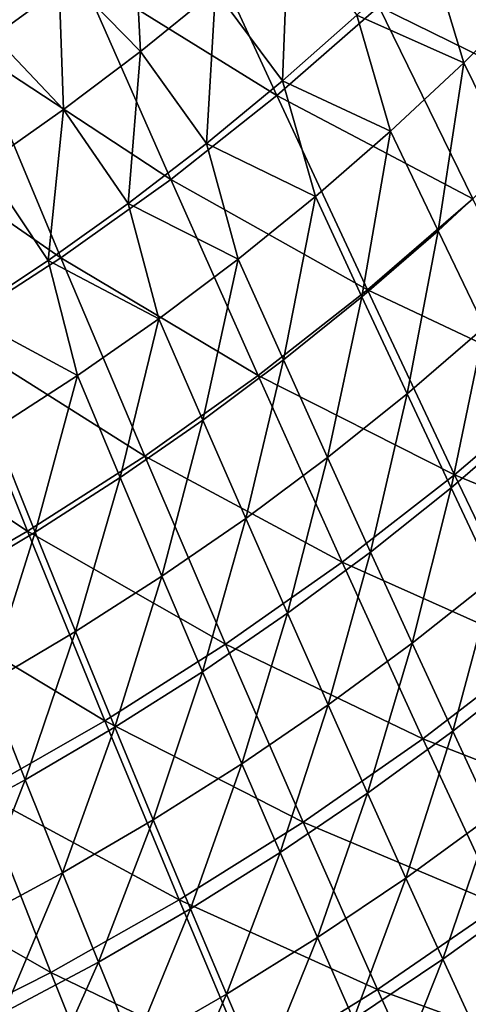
# Model space of a CAD drawing. Header units: millimetres. Extents: x -300 to 300, y -500 to 500.
# Tile 291 of 656: x 132 to 156, y -411 to -358. Entities that reach past the tile are written whole.
import ezdxf

# ---------------------------------------------------------------- set-up
doc = ezdxf.new("R2010")
doc.units = ezdxf.units.MM
doc.header["$LTSCALE"] = 81.481481
doc.layers.add('19', color=7, linetype='CONTINUOUS')
doc.layers.add('21', color=7, linetype='CONTINUOUS')

msp = doc.modelspace()

# ---------------------------------------------------------------- linework, layer by layer
at = {"layer": '19', "color": 7, "linetype": 'CONTINUOUS'}
for points in [[(129.137, -359.453, 64.151), (134.84, -355.327, 63.978), (124.332, -347.794, 65.936), (129.137, -359.453, 64.151)], [(134.84, -355.327, 63.978), (145.391, -361.881, 61.828), (140.348, -350.931, 63.801), (134.84, -355.327, 63.978)], [(145.391, -361.881, 61.828), (150.885, -357.095, 61.642), (140.348, -350.931, 63.801), (145.391, -361.881, 61.828)], [(150.885, -357.095, 61.642), (161.389, -362.252, 59.287), (156.18, -352.024, 61.453), (150.885, -357.095, 61.642)], [(129.137, -359.453, 64.151), (139.696, -366.386, 62.009), (134.84, -355.327, 63.978), (129.137, -359.453, 64.151)], [(139.696, -366.386, 62.009), (145.391, -361.881, 61.828), (134.84, -355.327, 63.978), (139.696, -366.386, 62.009)], [(145.391, -361.881, 61.828), (155.93, -367.439, 59.479), (150.885, -357.095, 61.642), (145.391, -361.881, 61.828)], [(155.93, -367.439, 59.479), (161.389, -362.252, 59.287), (150.885, -357.095, 61.642), (155.93, -367.439, 59.479)], [(123.235, -363.315, 64.317), (133.796, -370.614, 62.185), (129.137, -359.453, 64.151), (123.235, -363.315, 64.317)], [(133.796, -370.614, 62.185), (139.696, -366.386, 62.009), (129.137, -359.453, 64.151), (133.796, -370.614, 62.185)], [(139.696, -366.386, 62.009), (150.263, -372.334, 59.668), (145.391, -361.881, 61.828), (139.696, -366.386, 62.009)], [(150.263, -372.334, 59.668), (155.93, -367.439, 59.479), (145.391, -361.881, 61.828), (150.263, -372.334, 59.668)], [(127.69, -374.569, 62.355), (133.796, -370.614, 62.185), (123.235, -363.315, 64.317), (127.69, -374.569, 62.355)], [(133.796, -370.614, 62.185), (144.388, -376.939, 59.851), (139.696, -366.386, 62.009), (133.796, -370.614, 62.185)], [(144.388, -376.939, 59.851), (150.263, -372.334, 59.668), (139.696, -366.386, 62.009), (144.388, -376.939, 59.851)], [(150.263, -372.334, 59.668), (160.785, -377.28, 57.123), (155.93, -367.439, 59.479), (150.263, -372.334, 59.668)], [(127.69, -374.569, 62.355), (138.301, -381.26, 60.03), (133.796, -370.614, 62.185), (127.69, -374.569, 62.355)], [(138.301, -381.26, 60.03), (144.388, -376.939, 59.851), (133.796, -370.614, 62.185), (138.301, -381.26, 60.03)], [(144.388, -376.939, 59.851), (154.955, -382.273, 57.313), (150.263, -372.334, 59.668), (144.388, -376.939, 59.851)], [(154.955, -382.273, 57.313), (160.785, -377.28, 57.123), (150.263, -372.334, 59.668), (154.955, -382.273, 57.313)], [(121.376, -378.255, 62.52), (132, -385.3, 60.204), (127.69, -374.569, 62.355), (121.376, -378.255, 62.52)], [(132, -385.3, 60.204), (138.301, -381.26, 60.03), (127.69, -374.569, 62.355), (132, -385.3, 60.204)], [(138.301, -381.26, 60.03), (148.908, -386.969, 57.498), (144.388, -376.939, 59.851), (138.301, -381.26, 60.03)], [(148.908, -386.969, 57.498), (154.955, -382.273, 57.313), (144.388, -376.939, 59.851), (148.908, -386.969, 57.498)], [(154.955, -382.273, 57.313), (165.439, -386.602, 54.566), (160.785, -377.28, 57.123), (154.955, -382.273, 57.313)], [(125.482, -389.064, 60.371), (132, -385.3, 60.204), (121.376, -378.255, 62.52), (125.482, -389.064, 60.371)], [(132, -385.3, 60.204), (142.643, -391.373, 57.678), (138.301, -381.26, 60.03), (132, -385.3, 60.204)], [(142.643, -391.373, 57.678), (148.908, -386.969, 57.498), (138.301, -381.26, 60.03), (142.643, -391.373, 57.678)], [(148.908, -386.969, 57.498), (159.455, -391.683, 54.755), (154.955, -382.273, 57.313), (148.908, -386.969, 57.498)], [(159.455, -391.683, 54.755), (165.439, -386.602, 54.566), (154.955, -382.273, 57.313), (159.455, -391.683, 54.755)], [(125.482, -389.064, 60.371), (136.156, -395.49, 57.853), (132, -385.3, 60.204), (125.482, -389.064, 60.371)], [(136.156, -395.49, 57.853), (142.643, -391.373, 57.678), (132, -385.3, 60.204), (136.156, -395.49, 57.853)], [(142.643, -391.373, 57.678), (153.247, -396.459, 54.94), (148.908, -386.969, 57.498), (142.643, -391.373, 57.678)], [(153.247, -396.459, 54.94), (159.455, -391.683, 54.755), (148.908, -386.969, 57.498), (153.247, -396.459, 54.94)], [(129.444, -399.323, 58.021), (136.156, -395.49, 57.853), (125.482, -389.064, 60.371), (129.444, -399.323, 58.021)], [(136.156, -395.49, 57.853), (146.812, -400.937, 55.12), (142.643, -391.373, 57.678), (136.156, -395.49, 57.853)], [(146.812, -400.937, 55.12), (153.247, -396.459, 54.94), (142.643, -391.373, 57.678), (146.812, -400.937, 55.12)], [(153.247, -396.459, 54.94), (163.755, -400.547, 51.987), (159.455, -391.683, 54.755), (153.247, -396.459, 54.94)], [(129.444, -399.323, 58.021), (140.148, -405.121, 55.295), (136.156, -395.49, 57.853), (129.444, -399.323, 58.021)], [(140.148, -405.121, 55.295), (146.812, -400.937, 55.12), (136.156, -395.49, 57.853), (140.148, -405.121, 55.295)], [(146.812, -400.937, 55.12), (157.395, -405.394, 52.17), (153.247, -396.459, 54.94), (146.812, -400.937, 55.12)], [(157.395, -405.394, 52.17), (163.755, -400.547, 51.987), (153.247, -396.459, 54.94), (157.395, -405.394, 52.17)], [(122.505, -402.877, 58.183), (133.252, -409.015, 55.463), (129.444, -399.323, 58.021), (122.505, -402.877, 58.183)], [(133.252, -409.015, 55.463), (140.148, -405.121, 55.295), (129.444, -399.323, 58.021), (133.252, -409.015, 55.463)], [(140.148, -405.121, 55.295), (150.801, -409.935, 52.348), (146.812, -400.937, 55.12), (140.148, -405.121, 55.295)], [(150.801, -409.935, 52.348), (157.395, -405.394, 52.17), (146.812, -400.937, 55.12), (150.801, -409.935, 52.348)], [(126.12, -412.624, 55.624), (133.252, -409.015, 55.463), (122.505, -402.877, 58.183), (126.12, -412.624, 55.624)], [(133.252, -409.015, 55.463), (143.97, -414.177, 52.52), (140.148, -405.121, 55.295), (133.252, -409.015, 55.463)], [(143.97, -414.177, 52.52), (150.801, -409.935, 52.348), (140.148, -405.121, 55.295), (143.97, -414.177, 52.52)], [(150.801, -409.935, 52.348), (161.342, -413.755, 49.178), (157.395, -405.394, 52.17), (150.801, -409.935, 52.348)], [(126.12, -412.624, 55.624), (136.899, -418.122, 52.687), (133.252, -409.015, 55.463), (126.12, -412.624, 55.624)], [(136.899, -418.122, 52.687), (143.97, -414.177, 52.52), (133.252, -409.015, 55.463), (136.899, -418.122, 52.687)], [(143.97, -414.177, 52.52), (154.599, -418.35, 49.352), (150.801, -409.935, 52.348), (143.97, -414.177, 52.52)], [(154.599, -418.35, 49.352), (161.342, -413.755, 49.178), (150.801, -409.935, 52.348), (154.599, -418.35, 49.352)]]:
    msp.add_3dface(points, dxfattribs=at)
at = {"layer": '21', "color": 7, "linetype": 'CONTINUOUS'}
for points in [[(129.57, -358.03, 49.071), (131.017, -348.96, 49.934), (133.676, -355.005, 48.948), (129.57, -358.03, 49.071)], [(133.676, -355.005, 48.948), (137.677, -351.835, 48.823), (138.076, -359.508, 47.856), (133.676, -355.005, 48.948)], [(138.076, -359.508, 47.856), (137.677, -351.835, 48.823), (142.104, -356.228, 47.729), (138.076, -359.508, 47.856)], [(145.711, -361.091, 46.609), (142.104, -356.228, 47.729), (146.025, -352.799, 47.6), (145.711, -361.091, 46.609)], [(149.692, -357.563, 46.478), (145.711, -361.091, 46.609), (146.025, -352.799, 47.6), (149.692, -357.563, 46.478)], [(149.692, -357.563, 46.478), (153.564, -353.88, 46.345), (155.447, -360.127, 45.232), (149.692, -357.563, 46.478)], [(155.447, -360.127, 45.232), (153.564, -353.88, 46.345), (159.269, -356.3, 45.098), (155.447, -360.127, 45.232)], [(129.57, -358.03, 49.071), (133.676, -355.005, 48.948), (133.941, -362.64, 47.982), (129.57, -358.03, 49.071)], [(133.941, -362.64, 47.982), (133.676, -355.005, 48.948), (138.076, -359.508, 47.856), (133.941, -362.64, 47.982)], [(141.62, -364.465, 46.739), (138.076, -359.508, 47.856), (142.104, -356.228, 47.729), (141.62, -364.465, 46.739)], [(145.711, -361.091, 46.609), (141.62, -364.465, 46.739), (142.104, -356.228, 47.729), (145.711, -361.091, 46.609)], [(155.447, -360.127, 45.232), (159.269, -356.3, 45.098), (158.061, -365.437, 44.04), (155.447, -360.127, 45.232)], [(145.711, -361.091, 46.609), (149.692, -357.563, 46.478), (151.516, -363.796, 45.365), (145.711, -361.091, 46.609)], [(151.516, -363.796, 45.365), (149.692, -357.563, 46.478), (155.447, -360.127, 45.232), (151.516, -363.796, 45.365)], [(129.696, -365.626, 48.105), (129.57, -358.03, 49.071), (133.941, -362.64, 47.982), (129.696, -365.626, 48.105)], [(137.418, -367.686, 46.867), (133.941, -362.64, 47.982), (138.076, -359.508, 47.856), (137.418, -367.686, 46.867)], [(141.62, -364.465, 46.739), (137.418, -367.686, 46.867), (138.076, -359.508, 47.856), (141.62, -364.465, 46.739)], [(151.516, -363.796, 45.365), (155.447, -360.127, 45.232), (154.071, -369.145, 44.173), (151.516, -363.796, 45.365)], [(154.071, -369.145, 44.173), (155.447, -360.127, 45.232), (158.061, -365.437, 44.04), (154.071, -369.145, 44.173)], [(141.62, -364.465, 46.739), (145.711, -361.091, 46.609), (147.476, -367.309, 45.496), (141.62, -364.465, 46.739)], [(147.476, -367.309, 45.496), (145.711, -361.091, 46.609), (151.516, -363.796, 45.365), (147.476, -367.309, 45.496)], [(133.104, -370.757, 46.992), (129.696, -365.626, 48.105), (133.941, -362.64, 47.982), (133.104, -370.757, 46.992)], [(137.418, -367.686, 46.867), (133.104, -370.757, 46.992), (133.941, -362.64, 47.982), (137.418, -367.686, 46.867)], [(147.476, -367.309, 45.496), (151.516, -363.796, 45.365), (149.969, -372.695, 44.304), (147.476, -367.309, 45.496)], [(149.969, -372.695, 44.304), (151.516, -363.796, 45.365), (154.071, -369.145, 44.173), (149.969, -372.695, 44.304)], [(137.418, -367.686, 46.867), (141.62, -364.465, 46.739), (143.324, -370.669, 45.625), (137.418, -367.686, 46.867)], [(143.324, -370.669, 45.625), (141.62, -364.465, 46.739), (147.476, -367.309, 45.496), (143.324, -370.669, 45.625)], [(133.104, -370.757, 46.992), (128.676, -373.68, 47.115), (129.696, -365.626, 48.105), (133.104, -370.757, 46.992)], [(154.071, -369.145, 44.173), (158.061, -365.437, 44.04), (156.562, -374.331, 42.929), (154.071, -369.145, 44.173)], [(143.324, -370.669, 45.625), (147.476, -367.309, 45.496), (145.754, -376.089, 44.434), (143.324, -370.669, 45.625)], [(145.754, -376.089, 44.434), (147.476, -367.309, 45.496), (149.969, -372.695, 44.304), (145.754, -376.089, 44.434)], [(133.104, -370.757, 46.992), (137.418, -367.686, 46.867), (139.06, -373.876, 45.752), (133.104, -370.757, 46.992)], [(139.06, -373.876, 45.752), (137.418, -367.686, 46.867), (143.324, -370.669, 45.625), (139.06, -373.876, 45.752)], [(149.969, -372.695, 44.304), (154.071, -369.145, 44.173), (152.4, -377.914, 43.06), (149.969, -372.695, 44.304)], [(152.4, -377.914, 43.06), (154.071, -369.145, 44.173), (156.562, -374.331, 42.929), (152.4, -377.914, 43.06)], [(128.676, -373.68, 47.115), (133.104, -370.757, 46.992), (134.682, -376.934, 45.877), (128.676, -373.68, 47.115)], [(134.682, -376.934, 45.877), (133.104, -370.757, 46.992), (139.06, -373.876, 45.752), (134.682, -376.934, 45.877)], [(139.06, -373.876, 45.752), (143.324, -370.669, 45.625), (141.424, -379.328, 44.561), (139.06, -373.876, 45.752)], [(141.424, -379.328, 44.561), (143.324, -370.669, 45.625), (145.754, -376.089, 44.434), (141.424, -379.328, 44.561)], [(145.754, -376.089, 44.434), (149.969, -372.695, 44.304), (148.123, -381.34, 43.19), (145.754, -376.089, 44.434)], [(148.123, -381.34, 43.19), (149.969, -372.695, 44.304), (152.4, -377.914, 43.06), (148.123, -381.34, 43.19)], [(130.19, -379.842, 45.999), (128.676, -373.68, 47.115), (134.682, -376.934, 45.877), (130.19, -379.842, 45.999)], [(134.682, -376.934, 45.877), (139.06, -373.876, 45.752), (136.978, -382.415, 44.687), (134.682, -376.934, 45.877)], [(136.978, -382.415, 44.687), (139.06, -373.876, 45.752), (141.424, -379.328, 44.561), (136.978, -382.415, 44.687)], [(152.4, -377.914, 43.06), (156.562, -374.331, 42.929), (154.767, -382.965, 41.764), (152.4, -377.914, 43.06)], [(154.767, -382.965, 41.764), (156.562, -374.331, 42.929), (158.985, -379.35, 41.632), (154.767, -382.965, 41.764)], [(141.424, -379.328, 44.561), (145.754, -376.089, 44.434), (143.729, -384.609, 43.318), (141.424, -379.328, 44.561)], [(143.729, -384.609, 43.318), (145.754, -376.089, 44.434), (148.123, -381.34, 43.19), (143.729, -384.609, 43.318)], [(130.19, -379.842, 45.999), (134.682, -376.934, 45.877), (132.415, -385.352, 44.81), (130.19, -379.842, 45.999)], [(132.415, -385.352, 44.81), (134.682, -376.934, 45.877), (136.978, -382.415, 44.687), (132.415, -385.352, 44.81)], [(148.123, -381.34, 43.19), (152.4, -377.914, 43.06), (150.43, -386.419, 41.893), (148.123, -381.34, 43.19)], [(150.43, -386.419, 41.893), (152.4, -377.914, 43.06), (154.767, -382.965, 41.764), (150.43, -386.419, 41.893)], [(136.978, -382.415, 44.687), (141.424, -379.328, 44.561), (139.218, -387.724, 43.444), (136.978, -382.415, 44.687)], [(139.218, -387.724, 43.444), (141.424, -379.328, 44.561), (143.729, -384.609, 43.318), (139.218, -387.724, 43.444)], [(154.767, -382.965, 41.764), (158.985, -379.35, 41.632), (157.066, -387.841, 40.414), (154.767, -382.965, 41.764)], [(127.734, -388.14, 44.931), (130.19, -379.842, 45.999), (132.415, -385.352, 44.81), (127.734, -388.14, 44.931)], [(143.729, -384.609, 43.318), (148.123, -381.34, 43.19), (145.975, -389.715, 42.021), (143.729, -384.609, 43.318)], [(145.975, -389.715, 42.021), (148.123, -381.34, 43.19), (150.43, -386.419, 41.893), (145.975, -389.715, 42.021)], [(132.415, -385.352, 44.81), (136.978, -382.415, 44.687), (134.586, -390.686, 43.567), (132.415, -385.352, 44.81)], [(134.586, -390.686, 43.567), (136.978, -382.415, 44.687), (139.218, -387.724, 43.444), (134.586, -390.686, 43.567)], [(150.43, -386.419, 41.893), (154.767, -382.965, 41.764), (152.673, -391.322, 40.544), (150.43, -386.419, 41.893)], [(152.673, -391.322, 40.544), (154.767, -382.965, 41.764), (157.066, -387.841, 40.414), (152.673, -391.322, 40.544)], [(139.218, -387.724, 43.444), (143.729, -384.609, 43.318), (141.4, -392.855, 42.147), (139.218, -387.724, 43.444)], [(141.4, -392.855, 42.147), (143.729, -384.609, 43.318), (145.975, -389.715, 42.021), (141.4, -392.855, 42.147)], [(127.734, -388.14, 44.931), (132.415, -385.352, 44.81), (129.835, -393.497, 43.688), (127.734, -388.14, 44.931)], [(129.835, -393.497, 43.688), (132.415, -385.352, 44.81), (134.586, -390.686, 43.567), (129.835, -393.497, 43.688)], [(145.975, -389.715, 42.021), (150.43, -386.419, 41.893), (148.159, -394.642, 40.671), (145.975, -389.715, 42.021)], [(148.159, -394.642, 40.671), (150.43, -386.419, 41.893), (152.673, -391.322, 40.544), (148.159, -394.642, 40.671)], [(134.586, -390.686, 43.567), (139.218, -387.724, 43.444), (136.703, -395.84, 42.271), (134.586, -390.686, 43.567)], [(136.703, -395.84, 42.271), (139.218, -387.724, 43.444), (141.4, -392.855, 42.147), (136.703, -395.84, 42.271)], [(152.673, -391.322, 40.544), (157.066, -387.841, 40.414), (154.849, -396.045, 39.141), (152.673, -391.322, 40.544)], [(154.849, -396.045, 39.141), (157.066, -387.841, 40.414), (159.296, -392.541, 39.012), (154.849, -396.045, 39.141)], [(141.4, -392.855, 42.147), (145.975, -389.715, 42.021), (143.523, -397.805, 40.797), (141.4, -392.855, 42.147)], [(143.523, -397.805, 40.797), (145.975, -389.715, 42.021), (148.159, -394.642, 40.671), (143.523, -397.805, 40.797)], [(129.835, -393.497, 43.688), (134.586, -390.686, 43.567), (131.883, -398.673, 42.392), (129.835, -393.497, 43.688)], [(131.883, -398.673, 42.392), (134.586, -390.686, 43.567), (136.703, -395.84, 42.271), (131.883, -398.673, 42.392)], [(148.159, -394.642, 40.671), (152.673, -391.322, 40.544), (150.279, -399.387, 39.268), (148.159, -394.642, 40.671)], [(150.279, -399.387, 39.268), (152.673, -391.322, 40.544), (154.849, -396.045, 39.141), (150.279, -399.387, 39.268)], [(154.849, -396.045, 39.141), (159.296, -392.541, 39.012), (156.956, -400.585, 37.684), (154.849, -396.045, 39.141)], [(136.703, -395.84, 42.271), (141.4, -392.855, 42.147), (138.763, -400.81, 40.92), (136.703, -395.84, 42.271)], [(138.763, -400.81, 40.92), (141.4, -392.855, 42.147), (143.523, -397.805, 40.797), (138.763, -400.81, 40.92)], [(126.939, -401.355, 42.51), (129.835, -393.497, 43.688), (131.883, -398.673, 42.392), (126.939, -401.355, 42.51)], [(143.523, -397.805, 40.797), (148.159, -394.642, 40.671), (145.584, -402.569, 39.393), (143.523, -397.805, 40.797)], [(145.584, -402.569, 39.393), (148.159, -394.642, 40.671), (150.279, -399.387, 39.268), (145.584, -402.569, 39.393)], [(131.883, -398.673, 42.392), (136.703, -395.84, 42.271), (133.877, -403.662, 41.042), (131.883, -398.673, 42.392)], [(133.877, -403.662, 41.042), (136.703, -395.84, 42.271), (138.763, -400.81, 40.92), (133.877, -403.662, 41.042)], [(150.279, -399.387, 39.268), (154.849, -396.045, 39.141), (152.332, -403.946, 37.811), (150.279, -399.387, 39.268)], [(152.332, -403.946, 37.811), (154.849, -396.045, 39.141), (156.956, -400.585, 37.684), (152.332, -403.946, 37.811)], [(138.763, -400.81, 40.92), (143.523, -397.805, 40.797), (140.763, -405.593, 39.516), (138.763, -400.81, 40.92)], [(140.763, -405.593, 39.516), (143.523, -397.805, 40.797), (145.584, -402.569, 39.393), (140.763, -405.593, 39.516)], [(126.939, -401.355, 42.51), (131.883, -398.673, 42.392), (128.865, -406.362, 41.16), (126.939, -401.355, 42.51)], [(128.865, -406.362, 41.16), (131.883, -398.673, 42.392), (133.877, -403.662, 41.042), (128.865, -406.362, 41.16)], [(145.584, -402.569, 39.393), (150.279, -399.387, 39.268), (147.582, -407.145, 37.935), (145.584, -402.569, 39.393)], [(147.582, -407.145, 37.935), (150.279, -399.387, 39.268), (152.332, -403.946, 37.811), (147.582, -407.145, 37.935)], [(152.332, -403.946, 37.811), (156.956, -400.585, 37.684), (154.318, -408.314, 36.3), (152.332, -403.946, 37.811)], [(154.318, -408.314, 36.3), (156.956, -400.585, 37.684), (158.992, -404.937, 36.175), (154.318, -408.314, 36.3)], [(133.877, -403.662, 41.042), (138.763, -400.81, 40.92), (135.815, -408.461, 39.637), (133.877, -403.662, 41.042)], [(135.815, -408.461, 39.637), (138.763, -400.81, 40.92), (140.763, -405.593, 39.516), (135.815, -408.461, 39.637)], [(140.763, -405.593, 39.516), (145.584, -402.569, 39.393), (142.703, -410.184, 38.058), (140.763, -405.593, 39.516)], [(142.703, -410.184, 38.058), (145.584, -402.569, 39.393), (147.582, -407.145, 37.935), (142.703, -410.184, 38.058)], [(128.865, -406.362, 41.16), (133.877, -403.662, 41.042), (130.738, -411.176, 39.756), (128.865, -406.362, 41.16)], [(130.738, -411.176, 39.756), (133.877, -403.662, 41.042), (135.815, -408.461, 39.637), (130.738, -411.176, 39.756)], [(147.582, -407.145, 37.935), (152.332, -403.946, 37.811), (149.514, -411.527, 36.424), (147.582, -407.145, 37.935)], [(149.514, -411.527, 36.424), (152.332, -403.946, 37.811), (154.318, -408.314, 36.3), (149.514, -411.527, 36.424)], [(154.318, -408.314, 36.3), (158.992, -404.937, 36.175), (156.232, -412.487, 34.737), (154.318, -408.314, 36.3)], [(135.815, -408.461, 39.637), (140.763, -405.593, 39.516), (137.695, -413.066, 38.179), (135.815, -408.461, 39.637)], [(137.695, -413.066, 38.179), (140.763, -405.593, 39.516), (142.703, -410.184, 38.058), (137.695, -413.066, 38.179)], [(142.703, -410.184, 38.058), (147.582, -407.145, 37.935), (144.58, -414.579, 36.546), (142.703, -410.184, 38.058)], [(144.58, -414.579, 36.546), (147.582, -407.145, 37.935), (149.514, -411.527, 36.424), (144.58, -414.579, 36.546)], [(130.738, -411.176, 39.756), (135.815, -408.461, 39.637), (132.555, -415.793, 38.297), (130.738, -411.176, 39.756)], [(132.555, -415.793, 38.297), (135.815, -408.461, 39.637), (137.695, -413.066, 38.179), (132.555, -415.793, 38.297)], [(149.514, -411.527, 36.424), (154.318, -408.314, 36.3), (151.379, -415.712, 34.86), (149.514, -411.527, 36.424)], [(151.379, -415.712, 34.86), (154.318, -408.314, 36.3), (156.232, -412.487, 34.737), (151.379, -415.712, 34.86)], [(137.695, -413.066, 38.179), (142.703, -410.184, 38.058), (139.514, -417.472, 36.666), (137.695, -413.066, 38.179)], [(139.514, -417.472, 36.666), (142.703, -410.184, 38.058), (144.58, -414.579, 36.546), (139.514, -417.472, 36.666)]]:
    msp.add_3dface(points, dxfattribs=at)

doc.saveas('drawing.dxf')
